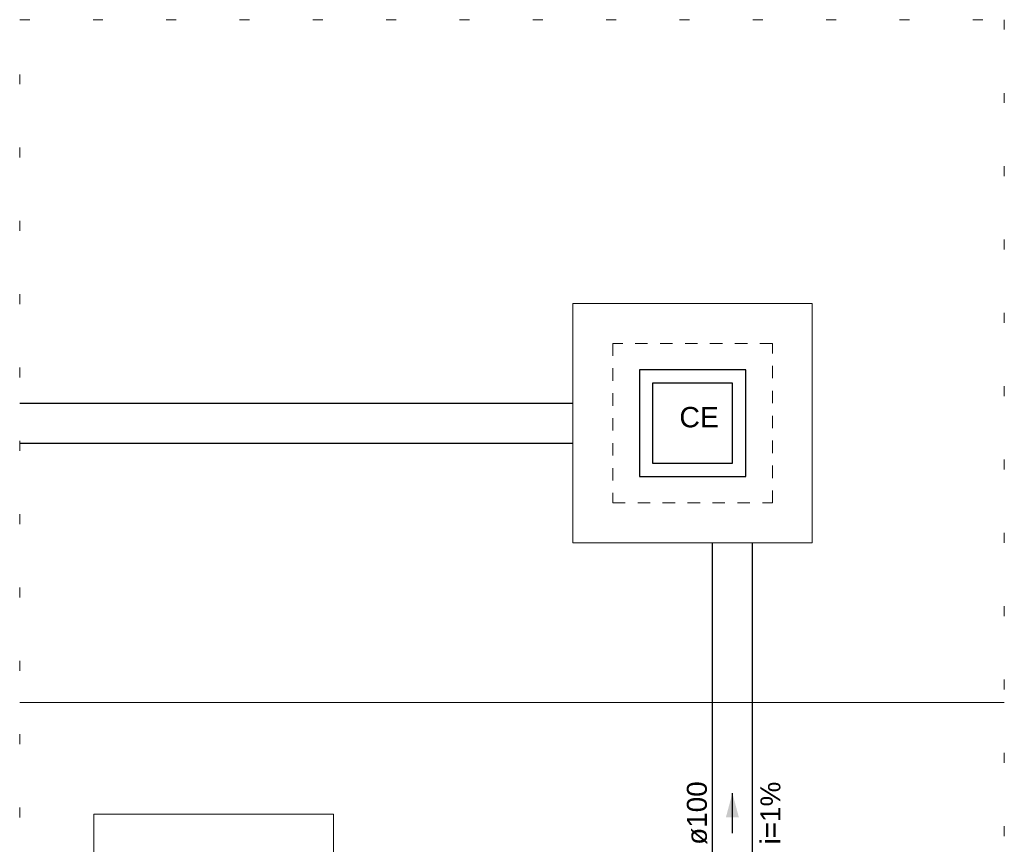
# Model space of a CAD drawing. Header units: millimetres. Extents: x -16331 to -10174, y -4135 to -3584.
# Tile 284 of 456: x -10290 to -10280, y -3941 to -3932. Entities that reach past the tile are written whole.
import ezdxf

# ---------------------------------------------------------------- set-up
doc = ezdxf.new("R2010")
doc.units = ezdxf.units.MM
for name, pattern in [('DASHED', [1.905, 1.27, -0.635]), ('DOT', [0.635, 0, -0.635]), ('JIS_02_1.2', [0.25, 0.125, -0.125])]:
    doc.linetypes.add(name, pattern=pattern)
for name, color, linetype in [('A-FLOR', 252, 'Continuous'), ('Simbolos', 7, 'Continuous'), ('Simbolos_int', 8, 'Continuous'), ('TQ-Condutos', 3, 'Continuous'), ('TQ-Sentido conduto', 7, 'Continuous'), ('TQ-Textos conduto', 7, 'Continuous')]:
    doc.layers.add(name, color=color, linetype=linetype)
for name, color, linetype, lineweight in [('DI-Área do detalhe', 7, 'DOT', 0), ('IFC-IfcSlab-Contorno', 250, 'Continuous', 5), ('IFC-Sapata-Contorno', 253, 'Continuous', 5), ('TQ-Caixa de alvenaria', 9, 'Continuous', 18)]:
    doc.layers.add(name, color=color, linetype=linetype, lineweight=lineweight)
doc.styles.add('Arial', font='arial.ttf', dxfattribs={"height": 100})

msp = doc.modelspace()

# ---------------------------------------------------------------- hatches: boundary and pattern name
at = {"layer": 'TQ-Sentido conduto', "linetype": 'Continuous'}
msp.add_hatch(color=92, dxfattribs=at).paths.add_polyline_path([(-10282.7902, -3940.0897), (-10282.8549, -3940.3312), (-10282.7255, -3940.3312)])

# ---------------------------------------------------------------- linework, layer by layer
at = {"layer": 'A-FLOR', "lineweight": 5}
msp.add_line((-10280.0643, -3939.1805), (-10289.935, -3939.1805), dxfattribs=at)
at = {"layer": 'DI-Área do detalhe'}
msp.add_lwpolyline([(-10289.935, -3932.3352), (-10280.0643, -3932.3352), (-10280.0643, -3955.0332), (-10289.935, -3955.0332), (-10289.935, -3932.3352)], dxfattribs=at)
at = {"layer": 'IFC-IfcSlab-Contorno', "lineweight": 5}
msp.add_line((-10280.0643, -3939.1805), (-10289.935, -3939.1805), dxfattribs=at)
at = {"layer": 'IFC-Sapata-Contorno', "lineweight": 5}
for p, q in [((-10289.1902, -3940.3005), (-10289.1902, -3941.2205)), ((-10288.5902, -3940.3005), (-10289.1902, -3940.3005)), ((-10288.0302, -3940.3005), (-10288.5902, -3940.3005)), ((-10286.7902, -3940.3005), (-10288.0302, -3940.3005)), ((-10286.7902, -3941.2205), (-10286.7902, -3940.3005))]:
    msp.add_line(p, q, dxfattribs=at)
at = {"layer": 'Simbolos', "linetype": 'Continuous'}
msp.add_lwpolyline([(-10283.7231, -3936.9138), (-10282.6564, -3936.9138), (-10282.6564, -3935.8472), (-10283.7231, -3935.8472), (-10283.7231, -3936.9138), (-10283.7231, -3936.9138)], dxfattribs=at)
at = {"layer": 'Simbolos_int', "linetype": 'DASHED'}
msp.add_lwpolyline([(-10283.5898, -3936.7805), (-10282.7898, -3936.7805), (-10282.7898, -3935.9805), (-10283.5898, -3935.9805), (-10283.5898, -3936.7805), (-10283.5898, -3936.7805)], dxfattribs=at)
at = {"layer": 'TQ-Caixa de alvenaria', "linetype": 'Continuous'}
for p, q in [((-10284.3898, -3935.1805), (-10284.3898, -3937.5805)), ((-10281.9898, -3935.1805), (-10284.3898, -3935.1805)), ((-10281.9898, -3937.5805), (-10281.9898, -3935.1805)), ((-10284.3898, -3937.5805), (-10281.9898, -3937.5805))]:
    msp.add_line(p, q, dxfattribs=at)
at = {"layer": 'TQ-Caixa de alvenaria', "linetype": 'JIS_02_1.2'}
for p, q in [((-10283.9898, -3935.5805), (-10283.9898, -3937.1805)), ((-10282.3898, -3935.5805), (-10283.9898, -3935.5805)), ((-10282.3898, -3937.1805), (-10282.3898, -3935.5805)), ((-10283.9898, -3937.1805), (-10282.3898, -3937.1805))]:
    msp.add_line(p, q, dxfattribs=at)
at = {"layer": 'TQ-Condutos'}
for p, q in [((-10289.935, -3936.1805), (-10284.3898, -3936.1805)), ((-10289.935, -3936.5805), (-10284.3898, -3936.5805)), ((-10282.9902, -3942.6621), (-10282.9902, -3937.5805)), ((-10282.5902, -3942.6621), (-10282.5902, -3937.5805))]:
    msp.add_line(p, q, dxfattribs=at)
at = {"layer": 'TQ-Sentido conduto'}
msp.add_lwpolyline([(-10282.7902, -3940.4897), (-10282.7902, -3940.0897)], dxfattribs=at)

# ---------------------------------------------------------------- texts
at = {"layer": 'Simbolos', "insert": (-10283.3215, -3936.4251), "char_height": 0.20428, "width": 0.793158, "attachment_point": 7, "line_spacing_factor": 0.6, "style": 'Arial'}
msp.add_mtext('CE', dxfattribs=at)
at = {"layer": 'TQ-Textos conduto', "char_height": 0.2, "attachment_point": 8, "rotation": 90.00021, "line_spacing_factor": 0.6, "style": 'Arial'}
for s, insert, width in [('ø100', (-10283.0409, -3940.2897), 1.273476), ('i=1%', (-10282.3075, -3940.2897), 1.257927)]:
    msp.add_mtext(s, dxfattribs=dict(at, insert=insert, width=width))

doc.saveas('drawing.dxf')
